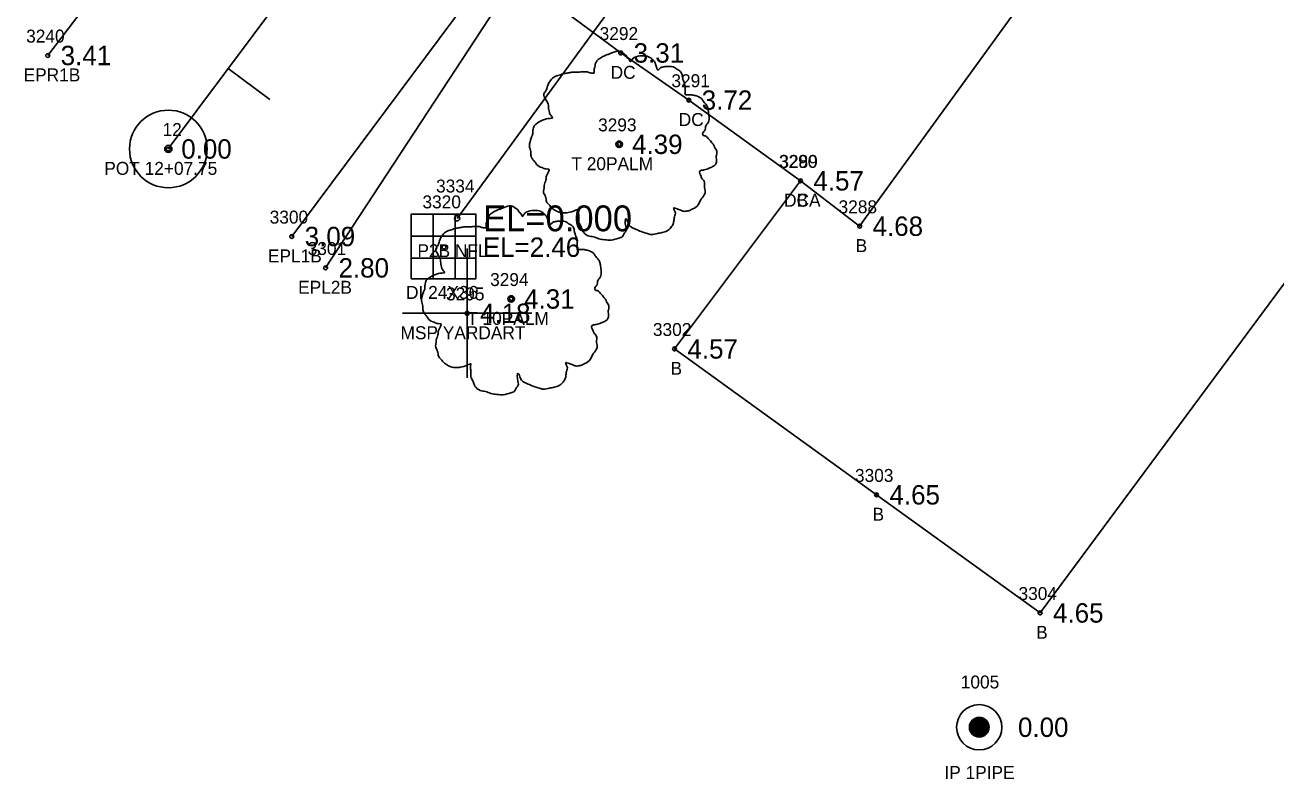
# Model space of a CAD drawing. Extents: x 2608598 to 2610682, y 641451 to 643526.
# Drawn here: x 2609964.2 to 2610061, y 641918.7 to 641977 of the extents above; entities that cross this region are included whole.
import ezdxf

# ---------------------------------------------------------------- set-up
doc = ezdxf.new("R2010")
doc.units = 0
for name, color, linetype in [('RD_EX_Bldg', 7, 'Continuous'), ('RD_EX_Bldg_txCode', 7, 'Continuous'), ('RD_EX_Conc', 7, 'Continuous'), ('RD_EX_Conc_txCode', 7, 'Continuous'), ('RD_EX_DR_Inlet', 7, 'Continuous'), ('RD_EX_DR_Inlet_txCode', 7, 'Continuous'), ('RD_EX_DR_Pipe', 7, 'Continuous'), ('RD_EX_DR_Pipe_txCode', 7, 'Continuous'), ('RD_EX_DV_Prop_txCode', 7, 'Continuous'), ('RD_EX_DV_PropPin', 7, 'Continuous'), ('RD_EX_Misc', 7, 'Continuous'), ('RD_EX_Misc_txCode', 7, 'Continuous'), ('RD_EX_Road', 7, 'Continuous'), ('RD_EX_Road_txCode', 7, 'Continuous'), ('RD_EX_TX_Bldg_ELEV', 7, 'Continuous'), ('RD_EX_TX_Conc_ELEV', 7, 'Continuous'), ('RD_EX_TX_DR_Inlet_ELEV', 7, 'Continuous'), ('RD_EX_TX_DV_Prop_ELEV', 7, 'Continuous'), ('RD_EX_TX_Misc_ELEV', 7, 'Continuous'), ('RD_EX_TX_Road_ELEV', 7, 'Continuous'), ('RD_EX_TX_VEG_ELEV', 7, 'Continuous'), ('RD_EX_VEG', 7, 'Continuous'), ('RD_EX_VEG_txCode', 7, 'Continuous'), ('RD_HC_Cl', 7, 'Continuous'), ('RD_HC_Data', 7, 'Continuous'), ('RD_HC_Data_Tic', 7, 'Continuous'), ('RD_HC_Survey_ELEV', 7, 'Continuous'), ('RD_HC_txCode', 7, 'Continuous'), ('RD_SMD_Locator', 7, 'Continuous'), ('RD_TX_Pipe_ElevEX', 7, 'Continuous')]:
    doc.layers.add(name, color=color, linetype=linetype)

msp = doc.modelspace()

# ---------------------------------------------------------------- linework, layer by layer
at = {"layer": 'RD_EX_Bldg'}
msp.add_lwpolyline([(2610055.591, 641998.422), (2610028.78, 641961.419), (2610024.204, 641964.927), (2610014.464, 641951.932), (2610030.087, 641940.651), (2610042.735, 641931.519), (2610079.254, 641980.823), (2610055.591, 641998.422)], dxfattribs=at)
at = {"layer": 'RD_EX_Conc'}
msp.add_lwpolyline([(2610024.204, 641964.927), (2610015.571, 641971.166), (2610010.305, 641974.813), (2610002.773, 641980.423)], dxfattribs=at)
at = {"layer": 'RD_EX_DR_Inlet'}
for p, q in [((2609995.805, 641962.358), (2609995.805, 641957.358)), ((2609997.505, 641962.358), (2609997.505, 641957.358)), ((2609994.105, 641960.658), (2609999.105, 641960.658)), ((2609994.105, 641958.958), (2609999.105, 641958.958))]:
    msp.add_line(p, q, dxfattribs=at)
msp.add_lwpolyline([(2609994.105, 641957.358), (2609994.105, 641962.358), (2609999.105, 641962.358), (2609999.105, 641957.358)], close=True, dxfattribs=at)
at = {"layer": 'RD_EX_DR_Pipe'}
msp.add_line((2610073.519, 642065.711), (2609997.656, 641962.025), dxfattribs=at)
at = {"layer": 'RD_EX_DV_PropPin'}
for p, q in [((2610037.465, 641922.165), (2610037.465, 641923.195)), ((2610037.5, 641922.13), (2610037.5, 641923.231)), ((2610037.535, 641922.098), (2610037.535, 641923.262)), ((2610037.57, 641922.07), (2610037.57, 641923.29)), ((2610037.605, 641922.046), (2610037.605, 641923.315)), ((2610037.64, 641922.024), (2610037.64, 641923.337)), ((2610037.675, 641922.005), (2610037.675, 641923.356)), ((2610037.71, 641921.988), (2610037.71, 641923.373)), ((2610037.745, 641921.973), (2610037.745, 641923.388)), ((2610037.78, 641921.96), (2610037.78, 641923.401)), ((2610037.815, 641921.949), (2610037.815, 641923.412)), ((2610037.85, 641921.94), (2610037.85, 641923.421)), ((2610037.885, 641921.932), (2610037.885, 641923.428)), ((2610037.92, 641921.927), (2610037.92, 641923.434)), ((2610037.955, 641921.923), (2610037.955, 641923.438)), ((2610037.99, 641921.92), (2610037.99, 641923.441)), ((2610038.025, 641921.919), (2610038.025, 641923.441)), ((2610038.06, 641921.92), (2610038.06, 641923.441)), ((2610038.095, 641921.923), (2610038.095, 641923.438)), ((2610038.13, 641921.927), (2610038.13, 641923.434)), ((2610038.165, 641921.932), (2610038.165, 641923.428)), ((2610038.2, 641921.94), (2610038.2, 641923.421)), ((2610038.235, 641921.949), (2610038.235, 641923.412)), ((2610038.27, 641921.96), (2610038.27, 641923.401)), ((2610038.305, 641921.973), (2610038.305, 641923.388)), ((2610038.341, 641921.988), (2610038.341, 641923.373)), ((2610038.376, 641922.005), (2610038.376, 641923.356)), ((2610038.411, 641922.024), (2610038.411, 641923.337)), ((2610038.446, 641922.046), (2610038.446, 641923.315)), ((2610038.481, 641922.07), (2610038.481, 641923.29)), ((2610038.516, 641922.098), (2610038.516, 641923.262)), ((2610038.551, 641922.13), (2610038.551, 641923.231)), ((2610038.586, 641922.165), (2610038.586, 641923.195)), ((2610037.29, 641922.484), (2610037.29, 641922.876)), ((2610037.325, 641922.382), (2610037.325, 641922.978)), ((2610037.36, 641922.311), (2610037.36, 641923.05)), ((2610037.395, 641922.254), (2610037.395, 641923.107)), ((2610037.43, 641922.206), (2610037.43, 641923.154)), ((2610038.621, 641922.206), (2610038.621, 641923.154)), ((2610038.656, 641922.254), (2610038.656, 641923.107)), ((2610038.691, 641922.311), (2610038.691, 641923.05)), ((2610038.726, 641922.382), (2610038.726, 641922.978)), ((2610038.761, 641922.484), (2610038.761, 641922.876))]:
    msp.add_line(p, q, dxfattribs=at)
for radius in [1.75, 0.761]:
    msp.add_circle((2610038.025, 641922.68), radius, dxfattribs=at)
at = {"layer": 'RD_EX_Misc'}
for p, q in [((2609998.427, 641949.683), (2609998.427, 641959.683)), ((2609993.427, 641954.683), (2610003.427, 641954.683))]:
    msp.add_line(p, q, dxfattribs=at)
at = {"layer": 'RD_EX_Road'}
for points in [[(2610073.957, 642143.053), (2610073.967, 642133.893), (2610072.62, 642129.267), (2610072.125, 642123.733), (2610071.192, 642117.593), (2610042.94, 642077.419), (2610042.982, 642077.082), (2610020.807, 642047.622), (2610010.682, 642034.572), (2609995.36, 642013.506), (2609993.975, 642012.164), (2609992.649, 642010.593), (2609982.727, 641996.329), (2609971.725, 641982.02), (2609971.56, 641981.898), (2609965.999, 641974.618)], [(2610116.512, 642103.007), (2610109.419, 642106.335), (2610102.937, 642107.104), (2610095.974, 642105.732), (2610091.028, 642103.088), (2610067.446, 642071.713), (2610058.11, 642059.075), (2610043.044, 642039.371), (2610035.942, 642029.795), (2610030.832, 642022.851), (2609999.348, 641980.077), (2609984.87, 641960.622)], [(2610032.589, 642022.148), (2610025.693, 642013.504), (2610020.985, 642006.523), (2610018.112, 642001.928), (2610002.773, 641980.423), (2610001.184, 641979.118), (2609987.485, 641958.197)]]:
    msp.add_lwpolyline(points, dxfattribs=at)
at = {"layer": 'RD_EX_VEG'}
for centre, radius in [((2610010.184, 641967.751), 0.25), ((2610010.172, 641967.732), 0.0001), ((2610001.837, 641955.792), 0.25), ((2610001.824, 641955.774), 0.0001)]:
    msp.add_circle(centre, radius, dxfattribs=at)
for points in [[(2610010.316, 641974.918), (2610010.016, 641974.943), (2610009.691, 641974.843), (2610009.442, 641974.743), (2610009.217, 641974.668), (2610008.992, 641974.568), (2610008.692, 641974.393), (2610008.467, 641974.193), (2610008.342, 641973.943), (2610008.292, 641973.718), (2610008.242, 641973.444), (2610008.242, 641973.269), (2610008.117, 641973.244), (2610007.967, 641973.269), (2610007.717, 641973.344), (2610007.467, 641973.344), (2610007.217, 641973.344), (2610006.868, 641973.319), (2610006.518, 641973.319), (2610006.243, 641973.269), (2610005.918, 641973.219), (2610005.543, 641973.094), (2610005.193, 641972.969), (2610004.894, 641972.719), (2610004.644, 641972.244), (2610004.519, 641971.894), (2610004.369, 641971.644), (2610004.519, 641971.195), (2610004.694, 641970.845), (2610004.719, 641970.645), (2610004.794, 641970.22), (2610004.894, 641969.995), (2610005.018, 641969.795), (2610004.944, 641969.77), (2610004.569, 641969.72), (2610004.269, 641969.62), (2610003.844, 641969.395), (2610003.619, 641969.17), (2610003.519, 641968.846), (2610003.494, 641968.496), (2610003.394, 641968.296), (2610003.319, 641968.021), (2610003.294, 641967.946), (2610003.244, 641967.621), (2610003.344, 641967.171), (2610003.369, 641966.821), (2610003.494, 641966.597), (2610003.644, 641966.422), (2610003.819, 641966.172), (2610004.219, 641965.947), (2610004.544, 641965.847), (2610004.744, 641965.822), (2610004.569, 641965.322), (2610004.519, 641964.972), (2610004.394, 641964.572), (2610004.394, 641964.498), (2610004.344, 641964.023), (2610004.494, 641963.698), (2610004.569, 641963.323), (2610004.744, 641963.098), (2610005.018, 641962.798), (2610005.343, 641962.573), (2610005.843, 641962.448), (2610006.243, 641962.473), (2610006.818, 641962.648), (2610007.068, 641962.723), (2610007.043, 641962.548), (2610007.068, 641962.173), (2610007.068, 641961.749), (2610007.217, 641961.424), (2610007.317, 641961.149), (2610007.467, 641960.899), (2610007.792, 641960.674), (2610008.192, 641960.599), (2610008.617, 641960.449), (2610009.067, 641960.374), (2610009.566, 641960.349), (2610010.166, 641960.499), (2610010.441, 641960.624), (2610010.541, 641960.799), (2610010.741, 641961.174), (2610010.691, 641961.399), (2610010.716, 641961.999), (2610010.816, 641961.824), (2610010.991, 641961.474), (2610011.491, 641961.174), (2610011.89, 641960.999), (2610012.365, 641960.849), (2610012.665, 641960.774), (2610013.14, 641960.849), (2610013.515, 641960.924), (2610013.89, 641961.049), (2610014.189, 641961.324), (2610014.364, 641961.599), (2610014.414, 641961.874), (2610014.489, 641962.248), (2610014.539, 641962.423)], [(2610014.539, 641962.423), (2610014.464, 641962.598), (2610014.414, 641962.848), (2610014.489, 641962.823), (2610014.664, 641962.773), (2610014.939, 641962.648), (2610015.164, 641962.573), (2610015.489, 641962.598), (2610015.764, 641962.698), (2610016.214, 641962.973), (2610016.488, 641963.448), (2610016.763, 641963.848), (2610016.838, 641964.173), (2610016.788, 641964.398), (2610016.763, 641964.897), (2610016.563, 641965.147), (2610016.513, 641965.272), (2610016.413, 641965.672), (2610016.488, 641965.722), (2610016.763, 641965.772), (2610017.138, 641965.897), (2610017.413, 641966.022), (2610017.638, 641966.197), (2610017.713, 641966.422), (2610017.688, 641966.821), (2610017.738, 641967.221), (2610017.663, 641967.371), (2610017.563, 641967.521), (2610017.488, 641967.721), (2610017.338, 641967.871), (2610017.238, 641968.021), (2610017.138, 641968.121), (2610017.013, 641968.271), (2610016.838, 641968.396), (2610016.688, 641968.446), (2610016.638, 641968.596), (2610016.788, 641968.796), (2610016.838, 641968.896), (2610016.863, 641969.12), (2610017.088, 641969.47), (2610017.138, 641969.87), (2610017.088, 641970.295), (2610017.038, 641970.57), (2610016.888, 641970.845), (2610016.688, 641971.095), (2610016.563, 641971.27), (2610016.388, 641971.394), (2610016.064, 641971.519), (2610015.814, 641971.569), (2610015.464, 641971.569), (2610015.264, 641971.619), (2610015.289, 641971.669), (2610015.289, 641971.819), (2610015.289, 641972.094), (2610015.214, 641972.544), (2610015.064, 641973.044), (2610015.064, 641973.069), (2610014.964, 641973.319), (2610014.739, 641973.519), (2610014.564, 641973.618), (2610014.364, 641973.743), (2610014.114, 641973.768), (2610013.815, 641973.768), (2610013.54, 641973.718), (2610013.34, 641973.618), (2610013.165, 641973.494), (2610013.09, 641973.643), (2610012.99, 641973.943), (2610012.94, 641974.093), (2610012.79, 641974.268), (2610012.565, 641974.468), (2610012.115, 641974.593), (2610011.491, 641974.518), (2610011.191, 641974.318), (2610011.041, 641974.143), (2610010.991, 641974.268), (2610010.791, 641974.468), (2610010.691, 641974.643), (2610010.516, 641974.768), (2610010.366, 641974.868), (2610010.266, 641974.918)], [(2610001.969, 641962.96), (2610001.669, 641962.985), (2610001.344, 641962.885), (2610001.094, 641962.785), (2610000.869, 641962.71), (2610000.644, 641962.61), (2610000.345, 641962.435), (2610000.12, 641962.235), (2609999.995, 641961.985), (2609999.945, 641961.76), (2609999.895, 641961.485), (2609999.895, 641961.31), (2609999.77, 641961.285), (2609999.62, 641961.31), (2609999.37, 641961.385), (2609999.12, 641961.385), (2609998.87, 641961.385), (2609998.52, 641961.36), (2609998.171, 641961.36), (2609997.896, 641961.31), (2609997.571, 641961.26), (2609997.196, 641961.135), (2609996.846, 641961.01), (2609996.546, 641960.761), (2609996.296, 641960.286), (2609996.171, 641959.936), (2609996.021, 641959.686), (2609996.171, 641959.236), (2609996.346, 641958.886), (2609996.371, 641958.686), (2609996.446, 641958.262), (2609996.546, 641958.037), (2609996.671, 641957.837), (2609996.596, 641957.812), (2609996.221, 641957.762), (2609995.922, 641957.662), (2609995.497, 641957.437), (2609995.272, 641957.212), (2609995.172, 641956.887), (2609995.147, 641956.537), (2609995.047, 641956.338), (2609994.972, 641956.063), (2609994.947, 641955.988), (2609994.897, 641955.663), (2609994.997, 641955.213), (2609995.022, 641954.863), (2609995.147, 641954.638), (2609995.297, 641954.463), (2609995.472, 641954.213), (2609995.872, 641953.989), (2609996.196, 641953.889), (2609996.396, 641953.864), (2609996.221, 641953.364), (2609996.171, 641953.014), (2609996.047, 641952.614), (2609996.047, 641952.539), (2609995.997, 641952.064), (2609996.146, 641951.739), (2609996.221, 641951.365), (2609996.396, 641951.14), (2609996.671, 641950.84), (2609996.996, 641950.615), (2609997.496, 641950.49), (2609997.896, 641950.515), (2609998.47, 641950.69), (2609998.72, 641950.765), (2609998.695, 641950.59), (2609998.72, 641950.215), (2609998.72, 641949.79), (2609998.87, 641949.466), (2609998.97, 641949.191), (2609999.12, 641948.941), (2609999.445, 641948.716), (2609999.845, 641948.641), (2610000.27, 641948.491), (2610000.72, 641948.416), (2610001.219, 641948.391), (2610001.819, 641948.541), (2610002.094, 641948.666), (2610002.194, 641948.841), (2610002.394, 641949.216), (2610002.344, 641949.441), (2610002.369, 641950.04), (2610002.469, 641949.865), (2610002.644, 641949.515), (2610003.143, 641949.216), (2610003.543, 641949.041), (2610004.018, 641948.891), (2610004.318, 641948.816), (2610004.793, 641948.891), (2610005.168, 641948.966), (2610005.542, 641949.091), (2610005.842, 641949.366), (2610006.017, 641949.64), (2610006.067, 641949.915), (2610006.142, 641950.29), (2610006.192, 641950.465)], [(2610006.192, 641950.465), (2610006.117, 641950.64), (2610006.067, 641950.89), (2610006.142, 641950.865), (2610006.317, 641950.815), (2610006.592, 641950.69), (2610006.817, 641950.615), (2610007.142, 641950.64), (2610007.417, 641950.74), (2610007.866, 641951.015), (2610008.141, 641951.49), (2610008.416, 641951.889), (2610008.491, 641952.214), (2610008.441, 641952.439), (2610008.416, 641952.939), (2610008.216, 641953.189), (2610008.166, 641953.314), (2610008.066, 641953.714), (2610008.141, 641953.764), (2610008.416, 641953.814), (2610008.791, 641953.939), (2610009.066, 641954.063), (2610009.291, 641954.238), (2610009.366, 641954.463), (2610009.341, 641954.863), (2610009.391, 641955.263), (2610009.316, 641955.413), (2610009.216, 641955.563), (2610009.141, 641955.763), (2610008.991, 641955.913), (2610008.891, 641956.063), (2610008.791, 641956.163), (2610008.666, 641956.313), (2610008.491, 641956.437), (2610008.341, 641956.487), (2610008.291, 641956.637), (2610008.441, 641956.837), (2610008.491, 641956.937), (2610008.516, 641957.162), (2610008.741, 641957.512), (2610008.791, 641957.912), (2610008.741, 641958.337), (2610008.691, 641958.612), (2610008.541, 641958.886), (2610008.341, 641959.136), (2610008.216, 641959.311), (2610008.041, 641959.436), (2610007.716, 641959.561), (2610007.467, 641959.611), (2610007.117, 641959.611), (2610006.917, 641959.661), (2610006.942, 641959.711), (2610006.942, 641959.861), (2610006.942, 641960.136), (2610006.867, 641960.586), (2610006.717, 641961.085), (2610006.717, 641961.11), (2610006.617, 641961.36), (2610006.392, 641961.56), (2610006.217, 641961.66), (2610006.017, 641961.785), (2610005.767, 641961.81), (2610005.467, 641961.81), (2610005.192, 641961.76), (2610004.993, 641961.66), (2610004.818, 641961.535), (2610004.743, 641961.685), (2610004.643, 641961.985), (2610004.593, 641962.135), (2610004.443, 641962.31), (2610004.218, 641962.51), (2610003.768, 641962.635), (2610003.143, 641962.56), (2610002.843, 641962.36), (2610002.694, 641962.185), (2610002.644, 641962.31), (2610002.444, 641962.51), (2610002.344, 641962.685), (2610002.169, 641962.81), (2610002.019, 641962.91), (2610001.919, 641962.96)]]:
    msp.add_spline(points, degree=3, dxfattribs=at)
at = {"layer": 'RD_HC_Cl'}
msp.add_line((2610099.475, 642133.968), (2609975.324, 641967.39), dxfattribs=at)
at = {"layer": 'RD_HC_Data'}
for radius in [3, 0.282]:
    msp.add_circle((2609975.324, 641967.39), radius, dxfattribs=at)
at = {"layer": 'RD_HC_Data_Tic'}
msp.add_line((2609979.958, 641973.607), (2609983.165, 641971.217), dxfattribs=at)
at = {"layer": 'RD_SMD_Locator'}
for centre, radius in [((2609965.999, 641974.618), 0.15), ((2610010.305, 641974.813), 0.15), ((2610015.571, 641971.166), 0.15), ((2610010.184, 641967.751), 0.15), ((2609975.324, 641967.39), 0.15), ((2610024.204, 641964.927), 0.15), ((2610024.204, 641964.927), 0.15), ((2609997.656, 641962.025), 0.2), ((2610028.78, 641961.419), 0.15), ((2609984.87, 641960.622), 0.15), ((2609996.643, 641959.799), 0.15), ((2609987.485, 641958.197), 0.15), ((2610001.837, 641955.792), 0.15), ((2609998.427, 641954.683), 0.15), ((2610014.464, 641951.932), 0.15), ((2610030.087, 641940.651), 0.15), ((2610042.735, 641931.519), 0.15), ((2610038.025, 641922.68), 0.15)]:
    msp.add_circle(centre, radius, dxfattribs=at)

# ---------------------------------------------------------------- texts
at = {"layer": 'RD_EX_Bldg_txCode'}
for s, p in [('3289', (2610022.574, 641965.927)), ('B', (2610023.897, 641962.927)), ('3288', (2610027.15, 641962.419)), ('B', (2610028.473, 641959.419)), ('3302', (2610012.794, 641952.932)), ('B', (2610014.157, 641949.932)), ('3303', (2610028.418, 641941.651)), ('B', (2610029.78, 641938.651)), ('3304', (2610041.065, 641932.519)), ('B', (2610042.428, 641929.519))]:
    msp.add_text(s, height=1, dxfattribs=at).set_placement(p)
at = {"layer": 'RD_EX_Conc_txCode'}
for s, p in [('3292', (2610008.675, 641975.813)), ('DC', (2610009.526, 641972.813)), ('3291', (2610014.225, 641972.166)), ('DC', (2610014.791, 641969.166)), ('3290', (2610022.534, 641965.927)), ('DCA', (2610022.936, 641962.927))]:
    msp.add_text(s, height=1, dxfattribs=at).set_placement(p)
at = {"layer": 'RD_EX_DR_Inlet_txCode'}
for s, p in [('3320', (2609994.973, 641962.799)), ('DI 24X36', (2609993.706, 641955.799))]:
    msp.add_text(s, height=1, dxfattribs=at).set_placement(p)
at = {"layer": 'RD_EX_DR_Pipe_txCode'}
for s, p in [('3334', (2609996.026, 641964.025)), ('P2B NFL', (2609994.585, 641959.025))]:
    msp.add_text(s, height=1, dxfattribs=at).set_placement(p)
at = {"layer": 'RD_EX_DV_Prop_txCode'}
for s, p in [('1005', (2610036.6, 641925.68)), ('IP 1PIPE', (2610035.336, 641918.68))]:
    msp.add_text(s, height=1, dxfattribs=at).set_placement(p)
at = {"layer": 'RD_EX_Misc_txCode'}
for s, p in [('3295', (2609996.797, 641955.683)), ('MSP YARDART', (2609993.278, 641952.683))]:
    msp.add_text(s, height=1, dxfattribs=at).set_placement(p)
at = {"layer": 'RD_EX_Road_txCode'}
for s, p in [('3240', (2609964.329, 641975.618)), ('EPR1B', (2609964.133, 641972.618)), ('3300', (2609983.161, 641961.622)), ('3301', (2609986.099, 641959.197)), ('EPL1B', (2609983.027, 641958.622)), ('EPL2B', (2609985.359, 641956.197))]:
    msp.add_text(s, height=1, dxfattribs=at).set_placement(p)
at = {"layer": 'RD_EX_TX_Bldg_ELEV'}
for s, p in [('4.57', (2610025.204, 641964.177)), ('4.68', (2610029.78, 641960.669)), ('4.57', (2610015.464, 641951.182)), ('4.65', (2610031.087, 641939.901)), ('4.65', (2610043.735, 641930.769))]:
    msp.add_text(s, height=1.5, dxfattribs=at).set_placement(p)
at = {"layer": 'RD_EX_TX_Conc_ELEV'}
for s, p in [('3.31', (2610011.305, 641974.063)), ('3.72', (2610016.571, 641970.416)), ('4.57', (2610025.204, 641964.177))]:
    msp.add_text(s, height=1.5, dxfattribs=at).set_placement(p)
at = {"layer": 'RD_EX_TX_DR_Inlet_ELEV'}
msp.add_text('EL=2.46', height=1.5, dxfattribs=at).set_placement((2609999.643, 641959.049))
at = {"layer": 'RD_EX_TX_DV_Prop_ELEV'}
msp.add_text('0.00', height=1.5, dxfattribs=at).set_placement((2610041.025, 641921.93))
at = {"layer": 'RD_EX_TX_Misc_ELEV'}
msp.add_text('4.18', height=1.5, dxfattribs=at).set_placement((2609999.427, 641953.933))
at = {"layer": 'RD_EX_TX_Road_ELEV'}
for s, p in [('3.41', (2609966.999, 641973.868)), ('3.09', (2609985.87, 641959.872)), ('2.80', (2609988.485, 641957.447))]:
    msp.add_text(s, height=1.5, dxfattribs=at).set_placement(p)
at = {"layer": 'RD_EX_TX_VEG_ELEV'}
for s, p in [('4.39', (2610011.184, 641967.001)), ('4.31', (2610002.837, 641955.042))]:
    msp.add_text(s, height=1.5, dxfattribs=at).set_placement(p)
at = {"layer": 'RD_EX_VEG_txCode'}
for s, p in [('3293', (2610008.554, 641968.751)), ('T 20PALM', (2610006.491, 641965.751)), ('3294', (2610000.207, 641956.792)), ('T 10PALM', (2609998.428, 641953.792))]:
    msp.add_text(s, height=1, dxfattribs=at).set_placement(p)
at = {"layer": 'RD_HC_Survey_ELEV'}
msp.add_text('0.00', height=1.5, dxfattribs=at).set_placement((2609976.324, 641966.64))
at = {"layer": 'RD_HC_txCode'}
for s, p in [('12', (2609974.875, 641968.39)), ('POT 12+07.75', (2609970.372, 641965.39))]:
    msp.add_text(s, height=1, dxfattribs=at).set_placement(p)
at = {"layer": 'RD_TX_Pipe_ElevEX'}
msp.add_text('EL=0.000', height=2, dxfattribs=at).set_placement((2609999.656, 641961.025))

doc.saveas('drawing.dxf')
